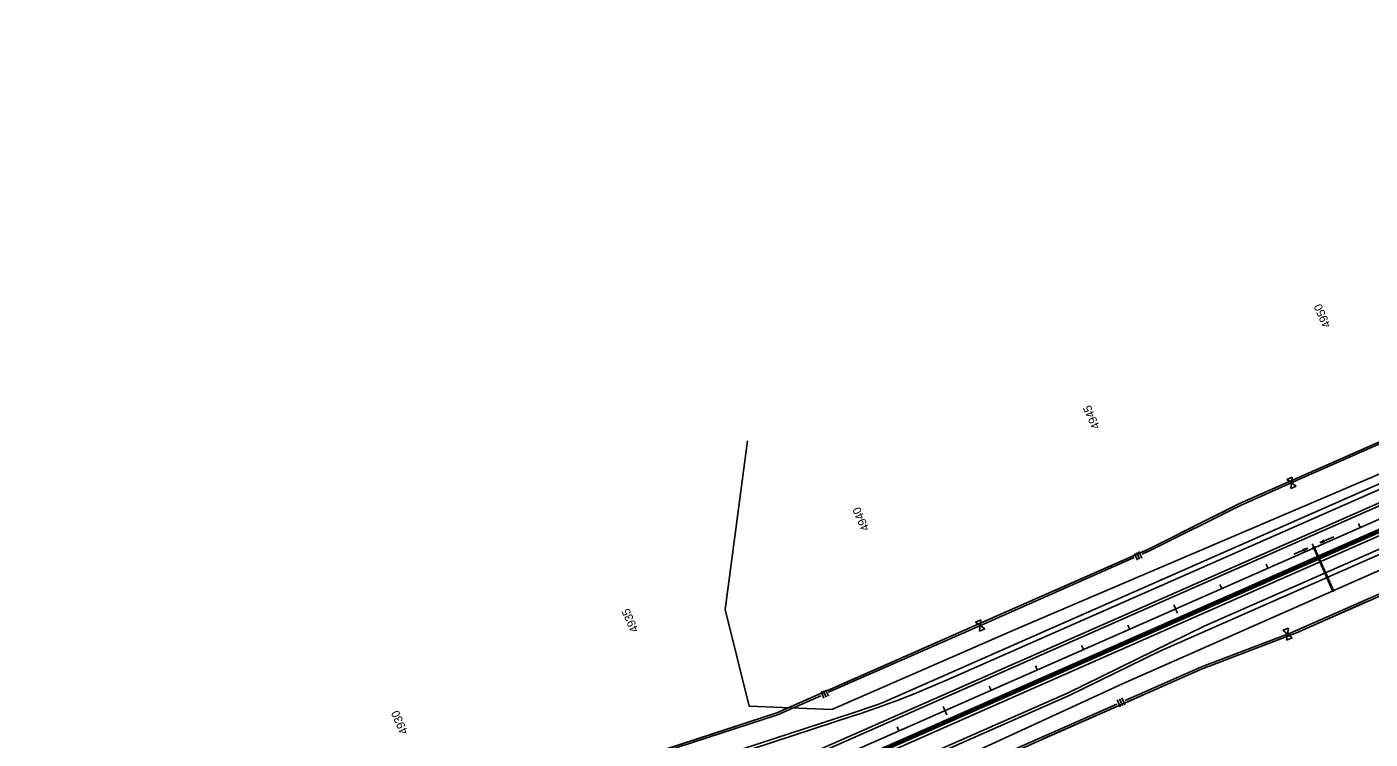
# Model space of a CAD drawing. Extents: x 192699 to 285914, y 194342 to 233219.
# Drawn here: x 237654 to 240319, y 220473 to 221885 of the extents above; entities that cross this region are included whole.
import ezdxf

# ---------------------------------------------------------------- set-up
doc = ezdxf.new("R2010")
doc.units = 0
for name, color, linetype in [('CENT LINE', 7, 'Continuous'), ('CONCRETE', 7, 'Continuous'), ('DRAINAGE', 7, 'Continuous'), ('DRAINAGE ARROWS', 7, 'Continuous'), ('Flood Plain', 7, 'Continuous'), ('R-W - CofA', 7, 'Continuous'), ('R_Water Annot', 7, 'Continuous'), ('ROAD', 7, 'Continuous'), ('SHOULDER', 7, 'Continuous'), ('STATIONING1', 7, 'Continuous'), ('WRSF', 7, 'Continuous')]:
    doc.layers.add(name, color=color, linetype=linetype)

msp = doc.modelspace()

# ---------------------------------------------------------------- linework, layer by layer
at = {"layer": 'CENT LINE'}
msp.add_line((229622.3, 216190.7), (246993.1, 223840), dxfattribs=at)
at = {"layer": 'CONCRETE'}
for p, q in [((237703.6, 219729.7), (244554.8, 222746.7)), ((237705.2, 219726), (244556.2, 222742.9))]:
    msp.add_line(p, q, dxfattribs=at)
at = {"layer": 'DRAINAGE'}
msp.add_lwpolyline([(240206.8, 220849.4), (240210.4, 220851.1), (240208.8, 220854.7), (240205.2, 220853.1)], close=True, dxfattribs=at)
for points in [[(240207.7, 220849.9), (240244.8, 220765.7)], [(240209.5, 220850.7), (240246.6, 220766.5)], [(240246.6, 220766.5), (240244.8, 220765.7)]]:
    msp.add_lwpolyline(points, dxfattribs=at)
at = {"layer": 'DRAINAGE ARROWS'}
for p, q in [((240185.3, 220849), (240195.1, 220851.6)), ((240186.5, 220846.2), (240185.3, 220849)), ((240185.4, 220848.8), (240193.6, 220850.9)), ((240185.5, 220848.5), (240192, 220850.3)), ((240185.6, 220848.3), (240190.4, 220849.6)), ((240185.7, 220848.1), (240188.9, 220848.9)), ((240185.8, 220847.8), (240187.4, 220848.2)), ((240186, 220847.4), (240187.4, 220848.2)), ((240186.1, 220847.2), (240188.9, 220848.9)), ((240186.2, 220846.9), (240190.4, 220849.6)), ((240186.3, 220846.7), (240192, 220850.3)), ((240186.4, 220846.5), (240193.6, 220850.9)), ((240186.5, 220846.2), (240195.1, 220851.6)), ((240227.7, 220867.6), (240219.2, 220862.2)), ((240228.9, 220864.9), (240219.2, 220862.2)), ((240227.8, 220867.4), (240220.7, 220862.9)), ((240228.8, 220865.1), (240220.7, 220862.9)), ((240227.9, 220867.1), (240222.3, 220863.6)), ((240228.7, 220865.3), (240222.3, 220863.6)), ((240228, 220866.9), (240223.8, 220864.2)), ((240228.6, 220865.5), (240223.8, 220864.2)), ((240228.1, 220866.7), (240225.4, 220864.9)), ((240228.5, 220865.8), (240225.4, 220864.9)), ((240228.2, 220866.4), (240226.9, 220865.6)), ((240228.4, 220866), (240226.9, 220865.6)), ((240228.9, 220864.9), (240227.7, 220867.6))]:
    msp.add_line(p, q, dxfattribs=at)
at = {"layer": 'Flood Plain'}
for points in [[(239083.7, 221064.3), (239039.3, 220729.7), (239087.1, 220538.5), (239250.9, 220531.7), (239619.4, 220692.2), (240595.4, 221108.7), (241629.4, 221576.4), (242540.5, 221975.8), (242557.6, 222064.6), (242489.3, 222276.3), (242366.5, 222406)], [(239180.1, 219943.9), (239088.8, 220011.5), (239071.9, 220153.6), (239065.1, 220231.4), (239829.3, 220583.2), (241293.4, 221229.3), (242660.1, 221836.4), (242710.3, 221834.5), (242758.6, 221757.2), (242803.1, 221527.1)]]:
    msp.add_lwpolyline(points, dxfattribs=at)
at = {"layer": 'R-W - CofA'}
for p, q in [((240153.8, 220987.8), (240164.1, 220992.3)), ((240162.9, 220981.1), (240153.8, 220987.8)), ((240164.1, 220992.3), (240162.9, 220981.1)), ((240161.7, 220969.9), (240162.9, 220981.1)), ((240172, 220974.4), (240161.7, 220969.9)), ((240162.9, 220981.1), (240172, 220974.4)), ((239142.1, 220524.8), (239880.9, 220850.2)), ((239851.5, 220840.9), (239857.3, 220827.8)), ((239855.9, 220842.8), (239861.7, 220829.7)), ((239860.3, 220844.8), (239866.1, 220831.6)), ((239536.2, 220704.9), (239546.5, 220709.4)), ((239545.3, 220698.2), (239536.2, 220704.9)), ((239544.1, 220687), (239545.3, 220698.2)), ((239554.4, 220691.5), (239544.1, 220687)), ((239546.5, 220709.4), (239545.3, 220698.2)), ((239545.3, 220698.2), (239554.4, 220691.5)), ((240145.7, 220688.7), (240156.8, 220693)), ((240155, 220681.2), (240145.7, 220688.7)), ((240156.8, 220693), (240155, 220681.2)), ((240153.1, 220669.4), (240155, 220681.2)), ((240164.2, 220673.7), (240153.1, 220669.4)), ((240155, 220681.2), (240164.2, 220673.7)), ((239063.2, 220206), (239985.6, 220612.2)), ((239229.7, 220567.1), (239235.5, 220553.9)), ((239234, 220569), (239239.8, 220555.9)), ((239238.4, 220570.9), (239244.2, 220557.8)), ((239817.1, 220550.7), (239823.3, 220536.8)), ((239821.8, 220552.8), (239827.9, 220538.9)), ((239826.4, 220554.8), (239832.5, 220540.9))]:
    msp.add_line(p, q, dxfattribs=at)
for points in [[(240059.9, 220939.9), (241158.1, 221423.5), (241253.7, 221454.7), (244822.9, 223026.4), (245648.4, 223466.4)], [(239985.6, 220612.2), (240172.7, 220683.7), (241545.5, 221288.2), (241633, 221337.6), (244927.7, 222788.5), (245779.6, 223087.1), (245926, 223151.6)], [(240168.1, 220983.4), (240468.5, 221115.7)], [(240166.5, 220986.9), (240304.8, 221047.7)], [(240309.2, 221049.7), (240314.5, 221052.1)], [(239866.7, 220839.7), (239882.5, 220846.7), (240061.5, 220936.4), (240168.1, 220983.4)], [(240024, 220921.9), (240059.9, 220939.9), (240166.5, 220986.9)], [(239880.9, 220850.2), (240059.9, 220939.9)], [(239865.1, 220843.2), (239880.9, 220850.2), (240000.5, 220910.2)], [(240004.9, 220912.3), (240010.1, 220914.9)], [(240014.4, 220917.1), (240019.6, 220919.7)], [(239550.4, 220700.5), (239850.9, 220832.8)], [(239711.1, 220775.4), (239849.4, 220836.3)], [(240160.5, 220683.3), (240171.2, 220687.4), (240478.7, 220822.8)], [(239691.6, 220766.8), (239696.9, 220769.2)], [(239701.4, 220771.1), (239706.7, 220773.5)], [(239548.9, 220704), (239687.1, 220764.8)], [(240162, 220679.6), (240172.7, 220683.7), (240308.6, 220743.5)], [(240313.3, 220745.5), (240318.9, 220748)], [(239244.8, 220565.9), (239550.4, 220700.5)], [(239405.5, 220640.8), (239548.9, 220704)], [(239833.2, 220549.5), (239984.1, 220616), (240160.5, 220683.3)], [(240007, 220620.4), (240162, 220679.6)], [(239395.7, 220636.5), (239401.1, 220638.9)], [(239243.3, 220569.4), (239381.5, 220630.3)], [(239386, 220632.2), (239391.3, 220634.6)], [(239834.8, 220545.8), (239981.2, 220610.2)], [(239985.9, 220612.3), (239991.6, 220614.5)], [(239996.4, 220616.3), (240002.2, 220618.5)], [(238919.9, 220448.4), (239143.5, 220521.3), (239229.1, 220559)], [(239087.2, 220506.9), (239142.1, 220524.8), (239227.5, 220562.5)], [(239498.4, 220402), (239816.5, 220542.1)], [(239671.8, 220474), (239818.1, 220538.4)], [(237693.9, 220052.7), (239142.1, 220524.8)], [(239066.9, 220500.3), (239072.5, 220502.1)], [(239077.1, 220503.6), (239082.6, 220505.4)], [(238918.7, 220452), (239062.3, 220498.8)]]:
    msp.add_lwpolyline(points, dxfattribs=at)
at = {"layer": 'R_Water Annot'}
for p, q in [((240167.6, 220839.6), (240195.1, 220851.6)), ((240185.3, 220849), (240195.1, 220851.6)), ((240186.5, 220846.2), (240185.3, 220849)), ((240185.4, 220848.8), (240193.6, 220850.9)), ((240185.5, 220848.5), (240192, 220850.3)), ((240185.6, 220848.3), (240190.4, 220849.6)), ((240185.7, 220848.1), (240188.9, 220848.9)), ((240185.8, 220847.8), (240187.4, 220848.2)), ((240186, 220847.4), (240187.4, 220848.2)), ((240186.1, 220847.2), (240188.9, 220848.9)), ((240186.2, 220846.9), (240190.4, 220849.6)), ((240186.3, 220846.7), (240192, 220850.3)), ((240186.4, 220846.5), (240193.6, 220850.9)), ((240186.5, 220846.2), (240195.1, 220851.6)), ((240246.6, 220874.3), (240219.2, 220862.2)), ((240227.7, 220867.6), (240219.2, 220862.2)), ((240228.9, 220864.9), (240219.2, 220862.2)), ((240227.8, 220867.4), (240220.7, 220862.9)), ((240228.8, 220865.1), (240220.7, 220862.9)), ((240227.9, 220867.1), (240222.3, 220863.6)), ((240228.7, 220865.3), (240222.3, 220863.6)), ((240228, 220866.9), (240223.8, 220864.2)), ((240228.6, 220865.5), (240223.8, 220864.2)), ((240228.1, 220866.7), (240225.4, 220864.9)), ((240228.5, 220865.8), (240225.4, 220864.9)), ((240228.2, 220866.4), (240226.9, 220865.6)), ((240228.4, 220866), (240226.9, 220865.6)), ((240228.9, 220864.9), (240227.7, 220867.6))]:
    msp.add_line(p, q, dxfattribs=at)
at = {"layer": 'ROAD'}
for p, q in [((239472.3, 220587.2), (246971.3, 223889.4)), ((229610.2, 216218.1), (246981, 223867.5)), ((229634.4, 216163.2), (247005.2, 223812.6)), ((239989.5, 220696.9), (247014.8, 223790.6)), ((239227.2, 220348.1), (239719.7, 220565)), ((237733.4, 220010.3), (239295.3, 220519.6))]:
    msp.add_line(p, q, dxfattribs=at)
msp.add_lwpolyline([(239719.7, 220565), (239989.5, 220696.9)], dxfattribs=at)
msp.add_arc((238705.6, 222328.2), 1902.4, 288.0579, 293.7667, dxfattribs=at)
at = {"layer": 'SHOULDER'}
for p, q in [((239355.6, 220546.7), (244943.3, 223007.3)), ((237742, 219792.5), (244959.4, 222970.7)), ((237739.4, 219738.9), (244978.8, 222926.8)), ((239901.9, 220647.5), (244994.9, 222890.2)), ((239722.2, 220559.6), (239901.8, 220647.4)), ((239229.6, 220342.6), (239722.2, 220559.6)), ((237731.6, 220016), (239293.5, 220525.3))]:
    msp.add_line(p, q, dxfattribs=at)
msp.add_arc((238705.6, 222328.2), 1896.4, 288.0579, 290.0445, dxfattribs=at)
at = {"layer": 'STATIONING1'}
for points in [[(240295.7, 220900.6), (240299.3, 220892.4)], [(240204.2, 220860.3), (240207.8, 220852.1)], [(240112.7, 220820), (240116.3, 220811.8)], [(240021.1, 220779.7), (240024.8, 220771.5)], [(239929.6, 220739.4), (239936.9, 220722.9)], [(239838.1, 220699.1), (239841.7, 220690.9)], [(239746.6, 220658.8), (239750.2, 220650.6)], [(239655.1, 220618.5), (239658.7, 220610.3)], [(239563.5, 220578.2), (239567.2, 220570)], [(239472, 220537.9), (239479.3, 220521.4)], [(239380.5, 220497.6), (239384.1, 220489.4)]]:
    msp.add_lwpolyline(points, dxfattribs=at)
at = {"layer": 'WRSF'}
msp.add_line((237704.4, 219727.8), (244555.5, 222744.8), dxfattribs=at)

# ---------------------------------------------------------------- texts
at = {"layer": 'STATIONING1'}
for s, p in [('4950', (240241.3, 221292.7)), ('4945', (239783.5, 221091.8)), ('4940', (239326.1, 220889.7)), ('4935', (238868.3, 220688.8)), ('4930', (238410.9, 220486.7))]:
    msp.add_text(s, height=16.5, rotation=113.7667, dxfattribs=at).set_placement(p)

doc.saveas('drawing.dxf')
